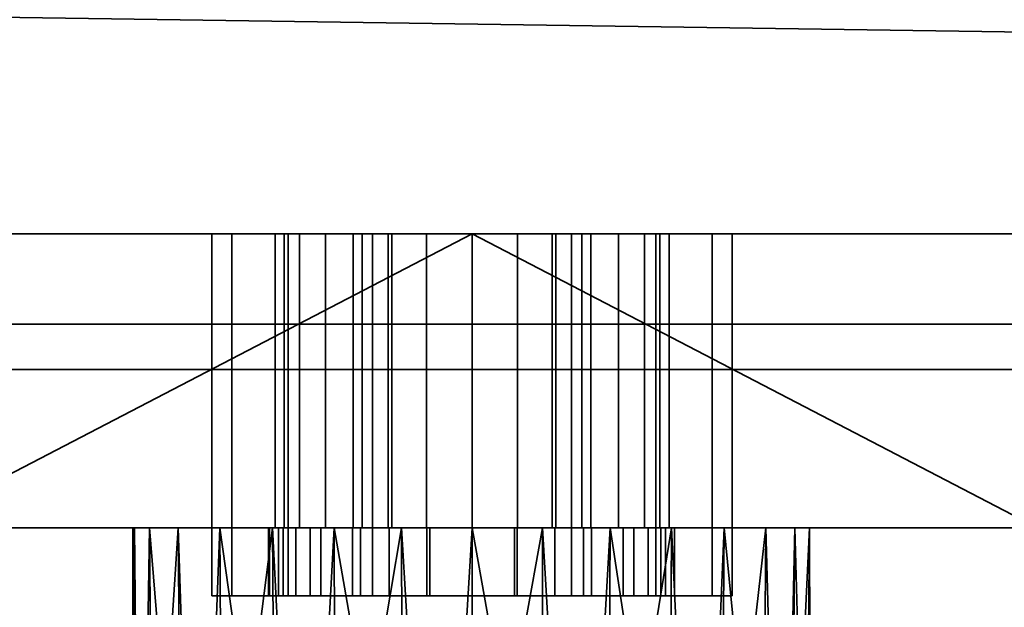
# Model space of a CAD drawing. Header units: millimetres. Extents: x -603 to 3703, y -115 to 193.
# Tile 441 of 656: x 1059 to 1103, y -61 to -35. Entities that reach past the tile are written whole.
import ezdxf

# ---------------------------------------------------------------- set-up
doc = ezdxf.new("R2010")
doc.units = ezdxf.units.MM
doc.layers.add('152', color=7, linetype='Continuous', true_color=0xffffff)

# ---------------------------------------------------------------- blocks, each defined once
blk = doc.blocks.new('UG_SURFACE_199')
at = {"layer": '152', "color": 35, "linetype": 'Continuous', "lineweight": 35}
for points in [[(1984, -48), (1016, -48), (1016, -34), (1029, -34)], [(1984, -50, 2032), (1984, -34, 2032), (1016, -34, 2032), (1016, -50, 2032)], [(1984, -48), (1029, -34), (1971, -34)], [(1016, -50, 2), (1016, -48), (1984, -48), (1984, -50, 2)], [(1984, -50, 2032), (1016, -50, 2032), (1497.297, -50, 1379.716), (1502.703, -50, 1379.716)], [(1016, -50, 2032), (1488.742, -50, 1373.5), (1492.359, -50, 1377.517)], [(1492.359, -50, 1377.517), (1497.297, -50, 1379.716), (1016, -50, 2032)], [(1016, -50, 2032), (1487.071, -50, 1368.359), (1488.742, -50, 1373.5)], [(1016, -50, 2), (1494.712, -50, 1355.124), (1490.339, -50, 1358.301)], [(1490.339, -50, 1358.301), (1487.636, -50, 1362.983), (1016, -50, 2)], [(1487.636, -50, 1362.983), (1487.071, -50, 1368.359), (1016, -50, 2032), (1016, -50, 2)], [(1016, -50, 2), (1984, -50, 2), (1500, -50, 1354), (1494.712, -50, 1355.124)]]:
    blk.add_3dface(points, dxfattribs=at)
blk = doc.blocks.new('UG_SURFACE_200')
at = {"layer": '152', "color": 252, "linetype": 'Continuous', "lineweight": 35}
for points in [[(1070.654, -57, 1556.609), (1070.654, -60, 1556.609), (1071.85, -60, 1559.597), (1071.85, -57, 1559.597)], [(1070.654, -57, 1553.391), (1070.654, -60, 1553.391), (1070.654, -60, 1556.609), (1070.654, -57, 1556.609)], [(1071.85, -57, 1550.403), (1071.85, -60, 1550.403), (1070.654, -60, 1553.391), (1070.654, -57, 1553.391)], [(1077, -57, 1563.261), (1070.654, -57, 1553.391), (1070.654, -57, 1556.609)], [(1071.85, -57, 1550.403), (1070.654, -57, 1553.391), (1077, -57, 1563.261)], [(1070.654, -57, 1556.609), (1071.85, -57, 1559.597), (1074.072, -57, 1561.926), (1077, -57, 1563.261)], [(1071.85, -57, 1559.597), (1071.85, -60, 1559.597), (1074.072, -60, 1561.926), (1074.072, -57, 1561.926)], [(1074.072, -57, 1548.074), (1074.072, -60, 1548.074), (1071.85, -60, 1550.403), (1071.85, -57, 1550.403)], [(1077, -57, 1563.261), (1077, -57, 1546.739), (1074.072, -57, 1548.074), (1071.85, -57, 1550.403)], [(1074.072, -57, 1561.926), (1074.072, -60, 1561.926), (1077, -60, 1563.261), (1077, -57, 1563.261)], [(1077, -57, 1546.739), (1077, -60, 1546.739), (1074.072, -60, 1548.074), (1074.072, -57, 1548.074)], [(1077, -57, 1563.261), (1077, -60, 1563.261), (1077, -60, 1546.739), (1077, -57, 1546.739)], [(1077, -60, 1546.739), (1070.654, -60, 1556.609), (1070.654, -60, 1553.391)], [(1071.85, -60, 1559.597), (1070.654, -60, 1556.609), (1077, -60, 1546.739)], [(1070.654, -60, 1553.391), (1071.85, -60, 1550.403), (1074.072, -60, 1548.074), (1077, -60, 1546.739)], [(1077, -60, 1546.739), (1077, -60, 1563.261), (1074.072, -60, 1561.926), (1071.85, -60, 1559.597)]]:
    blk.add_3dface(points, dxfattribs=at)
blk = doc.blocks.new('UG_SURFACE_202')
at = {"layer": '152', "color": 252, "linetype": 'Continuous', "lineweight": 35}
for points in [[(1067.5, -57, 1557.5), (1070.049, -57, 1555.941), (1070, -57, 1555)], [(1067.5, -57, 1557.5), (1068.375, -57, 1561.901), (1071.206, -57, 1559.5), (1070.049, -57, 1555.941)], [(1068.375, -57, 1532.099), (1067.5, -57, 1536.5), (1072.312, -57, 1548.978), (1075.339, -57, 1546.778)], [(1070, -57, 1555), (1070.441, -57, 1552.219), (1067.5, -57, 1536.5), (1067.5, -57, 1557.5)], [(1070.441, -57, 1552.219), (1072.312, -57, 1548.978), (1067.5, -57, 1536.5)], [(1068.375, -57, 1532.099), (1068.375, -60, 1532.099), (1067.5, -60, 1536.5), (1067.5, -57, 1536.5)], [(1067.5, -57, 1536.5), (1067.5, -60, 1536.5), (1067.5, -60, 1557.5), (1067.5, -57, 1557.5)], [(1067.5, -57, 1557.5), (1067.5, -60, 1557.5), (1068.375, -60, 1561.901), (1068.375, -57, 1561.901)], [(1070.868, -57, 1528.368), (1068.375, -57, 1532.099), (1075.339, -57, 1546.778), (1079, -57, 1546)], [(1073.71, -57, 1562.281), (1071.206, -57, 1559.5), (1068.375, -57, 1561.901), (1070.868, -57, 1565.632)], [(1070.868, -57, 1528.368), (1070.868, -60, 1528.368), (1068.375, -60, 1532.099), (1068.375, -57, 1532.099)], [(1068.375, -57, 1561.901), (1068.375, -60, 1561.901), (1070.868, -60, 1565.632), (1070.868, -57, 1565.632)], [(1070, -57, 1555), (1070.049, -57, 1555.941), (1070.049, -60, 1555.941), (1070, -60, 1555)], [(1070, -60, 1555), (1070.441, -60, 1552.219), (1070.441, -57, 1552.219), (1070, -57, 1555)], [(1071.206, -57, 1559.5), (1071.206, -60, 1559.5), (1070.049, -60, 1555.941), (1070.049, -57, 1555.941)], [(1070.441, -57, 1552.219), (1070.441, -60, 1552.219), (1072.312, -60, 1548.978), (1072.312, -57, 1548.978)], [(1079, -57, 1546), (1074.599, -57, 1525.875), (1070.868, -57, 1528.368)], [(1077.129, -57, 1563.803), (1073.71, -57, 1562.281), (1070.868, -57, 1565.632), (1074.599, -57, 1568.125)], [(1074.599, -57, 1525.875), (1074.599, -60, 1525.875), (1070.868, -60, 1528.368), (1070.868, -57, 1528.368)], [(1070.868, -57, 1565.632), (1070.868, -60, 1565.632), (1074.599, -60, 1568.125), (1074.599, -57, 1568.125)], [(1073.71, -57, 1562.281), (1073.71, -60, 1562.281), (1071.206, -60, 1559.5), (1071.206, -57, 1559.5)], [(1072.312, -57, 1548.978), (1072.312, -60, 1548.978), (1075.339, -60, 1546.778), (1075.339, -57, 1546.778)], [(1077.129, -57, 1563.803), (1077.129, -60, 1563.803), (1073.71, -60, 1562.281), (1073.71, -57, 1562.281)], [(1079, -57, 1546), (1079, -57, 1525), (1074.599, -57, 1525.875)], [(1080.871, -57, 1563.803), (1077.129, -57, 1563.803), (1074.599, -57, 1568.125), (1079, -57, 1569)], [(1079, -57, 1525), (1079, -60, 1525), (1074.599, -60, 1525.875), (1074.599, -57, 1525.875)], [(1074.599, -57, 1568.125), (1074.599, -60, 1568.125), (1079, -60, 1569), (1079, -57, 1569)], [(1075.339, -57, 1546.778), (1075.339, -60, 1546.778), (1079, -60, 1546), (1079, -57, 1546)], [(1080.871, -57, 1563.803), (1080.871, -60, 1563.803), (1077.129, -60, 1563.803), (1077.129, -57, 1563.803)], [(1079, -57, 1546), (1079, -60, 1546), (1082.661, -60, 1546.778), (1082.661, -57, 1546.778)], [(1079, -57, 1546), (1082.661, -57, 1546.778), (1089.625, -57, 1532.099), (1087.132, -57, 1528.368)], [(1087.132, -57, 1528.368), (1083.401, -57, 1525.875), (1079, -57, 1546)], [(1079, -57, 1569), (1083.401, -57, 1568.125), (1080.871, -57, 1563.803)], [(1083.401, -57, 1525.875), (1079, -57, 1525), (1079, -57, 1546)], [(1083.401, -57, 1525.875), (1083.401, -60, 1525.875), (1079, -60, 1525), (1079, -57, 1525)], [(1079, -57, 1569), (1079, -60, 1569), (1083.401, -60, 1568.125), (1083.401, -57, 1568.125)], [(1084.29, -57, 1562.281), (1084.29, -60, 1562.281), (1080.871, -60, 1563.803), (1080.871, -57, 1563.803)], [(1084.29, -57, 1562.281), (1080.871, -57, 1563.803), (1083.401, -57, 1568.125), (1087.132, -57, 1565.632)], [(1082.661, -57, 1546.778), (1082.661, -60, 1546.778), (1085.688, -60, 1548.978), (1085.688, -57, 1548.978)], [(1090.5, -57, 1536.5), (1089.625, -57, 1532.099), (1082.661, -57, 1546.778), (1085.688, -57, 1548.978)], [(1087.132, -57, 1528.368), (1087.132, -60, 1528.368), (1083.401, -60, 1525.875), (1083.401, -57, 1525.875)], [(1083.401, -57, 1568.125), (1083.401, -60, 1568.125), (1087.132, -60, 1565.632), (1087.132, -57, 1565.632)], [(1086.794, -57, 1559.5), (1086.794, -60, 1559.5), (1084.29, -60, 1562.281), (1084.29, -57, 1562.281)], [(1087.132, -57, 1565.632), (1089.625, -57, 1561.901), (1086.794, -57, 1559.5), (1084.29, -57, 1562.281)], [(1085.688, -57, 1548.978), (1085.688, -60, 1548.978), (1087.559, -60, 1552.219), (1087.559, -57, 1552.219)], [(1090.5, -57, 1536.5), (1085.688, -57, 1548.978), (1087.559, -57, 1552.219)], [(1087.951, -57, 1555.941), (1087.951, -60, 1555.941), (1086.794, -60, 1559.5), (1086.794, -57, 1559.5)], [(1087.951, -57, 1555.941), (1086.794, -57, 1559.5), (1089.625, -57, 1561.901), (1090.5, -57, 1557.5)], [(1089.625, -57, 1532.099), (1089.625, -60, 1532.099), (1087.132, -60, 1528.368), (1087.132, -57, 1528.368)], [(1087.132, -57, 1565.632), (1087.132, -60, 1565.632), (1089.625, -60, 1561.901), (1089.625, -57, 1561.901)], [(1087.559, -57, 1552.219), (1087.559, -60, 1552.219), (1087.951, -60, 1555.941), (1087.951, -57, 1555.941)], [(1087.559, -57, 1552.219), (1087.951, -57, 1555.941), (1090.5, -57, 1557.5), (1090.5, -57, 1536.5)], [(1090.5, -57, 1536.5), (1090.5, -60, 1536.5), (1089.625, -60, 1532.099), (1089.625, -57, 1532.099)], [(1089.625, -57, 1561.901), (1089.625, -60, 1561.901), (1090.5, -60, 1557.5), (1090.5, -57, 1557.5)], [(1090.5, -57, 1557.5), (1090.5, -60, 1557.5), (1090.5, -60, 1536.5), (1090.5, -57, 1536.5)], [(1067.5, -60, 1557.5), (1067.5, -60, 1536.5), (1070.441, -60, 1552.219), (1070, -60, 1555)], [(1070, -60, 1555), (1070.049, -60, 1555.941), (1067.5, -60, 1557.5)], [(1067.5, -60, 1536.5), (1072.312, -60, 1548.978), (1070.441, -60, 1552.219)], [(1070.049, -60, 1555.941), (1071.206, -60, 1559.5), (1068.375, -60, 1561.901), (1067.5, -60, 1557.5)], [(1075.339, -60, 1546.778), (1072.312, -60, 1548.978), (1067.5, -60, 1536.5), (1068.375, -60, 1532.099)], [(1070.868, -60, 1565.632), (1068.375, -60, 1561.901), (1071.206, -60, 1559.5), (1073.71, -60, 1562.281)], [(1079, -60, 1546), (1075.339, -60, 1546.778), (1068.375, -60, 1532.099), (1070.868, -60, 1528.368)], [(1074.599, -60, 1568.125), (1070.868, -60, 1565.632), (1073.71, -60, 1562.281), (1077.129, -60, 1563.803)], [(1070.868, -60, 1528.368), (1074.599, -60, 1525.875), (1079, -60, 1546)], [(1079, -60, 1569), (1074.599, -60, 1568.125), (1077.129, -60, 1563.803), (1080.871, -60, 1563.803)], [(1074.599, -60, 1525.875), (1079, -60, 1525), (1079, -60, 1546)], [(1080.871, -60, 1563.803), (1083.401, -60, 1568.125), (1079, -60, 1569)], [(1079, -60, 1546), (1083.401, -60, 1525.875), (1087.132, -60, 1528.368)], [(1079, -60, 1546), (1079, -60, 1525), (1083.401, -60, 1525.875)], [(1087.132, -60, 1528.368), (1089.625, -60, 1532.099), (1082.661, -60, 1546.778), (1079, -60, 1546)], [(1080.871, -60, 1563.803), (1084.29, -60, 1562.281), (1087.132, -60, 1565.632), (1083.401, -60, 1568.125)], [(1085.688, -60, 1548.978), (1082.661, -60, 1546.778), (1089.625, -60, 1532.099), (1090.5, -60, 1536.5)], [(1084.29, -60, 1562.281), (1086.794, -60, 1559.5), (1089.625, -60, 1561.901), (1087.132, -60, 1565.632)], [(1087.559, -60, 1552.219), (1085.688, -60, 1548.978), (1090.5, -60, 1536.5)], [(1090.5, -60, 1557.5), (1089.625, -60, 1561.901), (1086.794, -60, 1559.5), (1087.951, -60, 1555.941)], [(1090.5, -60, 1536.5), (1090.5, -60, 1557.5), (1087.951, -60, 1555.941), (1087.559, -60, 1552.219)]]:
    blk.add_3dface(points, dxfattribs=at)
blk = doc.blocks.new('UG_SURFACE_203')
at = {"layer": '152', "color": 254, "linetype": 'Continuous', "lineweight": 35}
for points in [[(1053, -44, 1637.5), (1068.375, -44, 1561.901), (1067.5, -44, 1557.5)], [(1067.5, -44, 1557.5), (1067.5, -44, 1536.5), (1053, -44, 1499.5), (1053, -44, 1637.5)], [(1067.5, -44, 1536.5), (1068.375, -44, 1532.099), (1053, -44, 1499.5)], [(1053, -44, 1499.5), (1070.868, -44, 1528.368), (1074.599, -44, 1525.875)], [(1053, -44, 1637.5), (1070.868, -44, 1565.632), (1068.375, -44, 1561.901)], [(1068.375, -44, 1532.099), (1070.868, -44, 1528.368), (1053, -44, 1499.5)], [(1074.599, -44, 1525.875), (1079, -44, 1525), (1079, -44, 1496), (1053, -44, 1499.5)], [(1053, -44, 1637.5), (1079, -44, 1641), (1079, -44, 1569), (1074.599, -44, 1568.125)], [(1074.599, -44, 1568.125), (1070.868, -44, 1565.632), (1053, -44, 1637.5)], [(1079, -44, 1641), (1053, -44, 1637.5), (1054, -57, 1636.734)], [(1054, -57, 1500.266), (1053, -44, 1499.5), (1079, -44, 1496)], [(1054, -57, 1636.734), (1079, -57, 1640), (1079, -44, 1641)], [(1079, -44, 1496), (1079, -57, 1497), (1054, -57, 1500.266)], [(1067.5, -44, 1557.5), (1067.5, -57, 1557.5), (1067.5, -57, 1536.5), (1067.5, -44, 1536.5)], [(1067.5, -44, 1536.5), (1067.5, -57, 1536.5), (1068.375, -57, 1532.099), (1068.375, -44, 1532.099)], [(1068.375, -44, 1561.901), (1068.375, -57, 1561.901), (1067.5, -57, 1557.5), (1067.5, -44, 1557.5)], [(1068.375, -44, 1532.099), (1068.375, -57, 1532.099), (1070.868, -57, 1528.368), (1070.868, -44, 1528.368)], [(1070.868, -44, 1565.632), (1070.868, -57, 1565.632), (1068.375, -57, 1561.901), (1068.375, -44, 1561.901)], [(1070.868, -44, 1528.368), (1070.868, -57, 1528.368), (1074.599, -57, 1525.875), (1074.599, -44, 1525.875)], [(1074.599, -44, 1568.125), (1074.599, -57, 1568.125), (1070.868, -57, 1565.632), (1070.868, -44, 1565.632)], [(1074.599, -44, 1525.875), (1074.599, -57, 1525.875), (1079, -57, 1525), (1079, -44, 1525)], [(1079, -44, 1569), (1079, -57, 1569), (1074.599, -57, 1568.125), (1074.599, -44, 1568.125)], [(1079, -44, 1525), (1079, -57, 1525), (1083.401, -57, 1525.875), (1083.401, -44, 1525.875)], [(1083.401, -44, 1568.125), (1083.401, -57, 1568.125), (1079, -57, 1569), (1079, -44, 1569)], [(1105, -44, 1499.5), (1079, -44, 1496), (1079, -44, 1525), (1083.401, -44, 1525.875)], [(1083.401, -44, 1568.125), (1079, -44, 1569), (1079, -44, 1641), (1105, -44, 1637.5)], [(1079, -44, 1641), (1079, -57, 1640), (1104, -57, 1636.734)], [(1104, -57, 1636.734), (1105, -44, 1637.5), (1079, -44, 1641)], [(1079, -44, 1496), (1105, -44, 1499.5), (1104, -57, 1500.266)], [(1104, -57, 1500.266), (1079, -57, 1497), (1079, -44, 1496)], [(1083.401, -44, 1525.875), (1083.401, -57, 1525.875), (1087.132, -57, 1528.368), (1087.132, -44, 1528.368)], [(1087.132, -44, 1565.632), (1087.132, -57, 1565.632), (1083.401, -57, 1568.125), (1083.401, -44, 1568.125)], [(1083.401, -44, 1525.875), (1087.132, -44, 1528.368), (1105, -44, 1499.5)], [(1105, -44, 1637.5), (1087.132, -44, 1565.632), (1083.401, -44, 1568.125)], [(1087.132, -44, 1528.368), (1087.132, -57, 1528.368), (1089.625, -57, 1532.099), (1089.625, -44, 1532.099)], [(1089.625, -44, 1561.901), (1089.625, -57, 1561.901), (1087.132, -57, 1565.632), (1087.132, -44, 1565.632)], [(1105, -44, 1499.5), (1087.132, -44, 1528.368), (1089.625, -44, 1532.099)], [(1089.625, -44, 1561.901), (1087.132, -44, 1565.632), (1105, -44, 1637.5)], [(1089.625, -44, 1532.099), (1089.625, -57, 1532.099), (1090.5, -57, 1536.5), (1090.5, -44, 1536.5)], [(1090.5, -44, 1557.5), (1090.5, -57, 1557.5), (1089.625, -57, 1561.901), (1089.625, -44, 1561.901)], [(1105, -44, 1499.5), (1089.625, -44, 1532.099), (1090.5, -44, 1536.5)], [(1090.5, -44, 1557.5), (1089.625, -44, 1561.901), (1105, -44, 1637.5)], [(1090.5, -44, 1536.5), (1090.5, -57, 1536.5), (1090.5, -57, 1557.5), (1090.5, -44, 1557.5)], [(1105, -44, 1637.5), (1105, -44, 1499.5), (1090.5, -44, 1536.5), (1090.5, -44, 1557.5)], [(1054, -57, 1636.734), (1054, -57, 1500.266), (1067.5, -57, 1536.5), (1067.5, -57, 1557.5)], [(1079, -57, 1640), (1054, -57, 1636.734), (1074.599, -57, 1568.125), (1079, -57, 1569)], [(1054, -57, 1500.266), (1068.375, -57, 1532.099), (1067.5, -57, 1536.5)], [(1054, -57, 1500.266), (1070.868, -57, 1528.368), (1068.375, -57, 1532.099)], [(1054, -57, 1636.734), (1070.868, -57, 1565.632), (1074.599, -57, 1568.125)], [(1067.5, -57, 1557.5), (1068.375, -57, 1561.901), (1054, -57, 1636.734)], [(1054, -57, 1500.266), (1079, -57, 1497), (1079, -57, 1525), (1074.599, -57, 1525.875)], [(1074.599, -57, 1525.875), (1070.868, -57, 1528.368), (1054, -57, 1500.266)], [(1068.375, -57, 1561.901), (1070.868, -57, 1565.632), (1054, -57, 1636.734)], [(1079, -57, 1569), (1083.401, -57, 1568.125), (1104, -57, 1636.734), (1079, -57, 1640)], [(1083.401, -57, 1525.875), (1079, -57, 1525), (1079, -57, 1497), (1104, -57, 1500.266)], [(1104, -57, 1500.266), (1087.132, -57, 1528.368), (1083.401, -57, 1525.875)], [(1083.401, -57, 1568.125), (1087.132, -57, 1565.632), (1104, -57, 1636.734)], [(1089.625, -57, 1532.099), (1087.132, -57, 1528.368), (1104, -57, 1500.266)], [(1104, -57, 1636.734), (1087.132, -57, 1565.632), (1089.625, -57, 1561.901)], [(1104, -57, 1636.734), (1089.625, -57, 1561.901), (1090.5, -57, 1557.5)], [(1090.5, -57, 1536.5), (1089.625, -57, 1532.099), (1104, -57, 1500.266)], [(1090.5, -57, 1557.5), (1090.5, -57, 1536.5), (1104, -57, 1500.266), (1104, -57, 1636.734)]]:
    blk.add_3dface(points, dxfattribs=at)
blk = doc.blocks.new('UG_SURFACE_206')
at = {"layer": '152', "color": 252, "linetype": 'Continuous', "lineweight": 35}
for points in [[(1081, -57, 1546.739), (1081, -60, 1546.739), (1081, -60, 1563.261), (1081, -57, 1563.261)], [(1083.928, -57, 1548.074), (1083.928, -60, 1548.074), (1081, -60, 1546.739), (1081, -57, 1546.739)], [(1081, -57, 1563.261), (1081, -60, 1563.261), (1083.928, -60, 1561.926), (1083.928, -57, 1561.926)], [(1081, -57, 1546.739), (1081, -57, 1563.261), (1083.928, -57, 1561.926)], [(1083.928, -57, 1548.074), (1081, -57, 1546.739), (1083.928, -57, 1561.926)], [(1086.15, -57, 1550.403), (1086.15, -60, 1550.403), (1083.928, -60, 1548.074), (1083.928, -57, 1548.074)], [(1083.928, -57, 1561.926), (1083.928, -60, 1561.926), (1086.15, -60, 1559.597), (1086.15, -57, 1559.597)], [(1083.928, -57, 1548.074), (1083.928, -57, 1561.926), (1086.15, -57, 1559.597), (1087.346, -57, 1556.609)], [(1087.346, -57, 1556.609), (1087.346, -57, 1553.391), (1086.15, -57, 1550.403), (1083.928, -57, 1548.074)], [(1087.346, -57, 1553.391), (1087.346, -60, 1553.391), (1086.15, -60, 1550.403), (1086.15, -57, 1550.403)], [(1086.15, -57, 1559.597), (1086.15, -60, 1559.597), (1087.346, -60, 1556.609), (1087.346, -57, 1556.609)], [(1087.346, -57, 1556.609), (1087.346, -60, 1556.609), (1087.346, -60, 1553.391), (1087.346, -57, 1553.391)], [(1081, -60, 1563.261), (1081, -60, 1546.739), (1083.928, -60, 1548.074)], [(1083.928, -60, 1561.926), (1081, -60, 1563.261), (1083.928, -60, 1548.074)], [(1083.928, -60, 1561.926), (1083.928, -60, 1548.074), (1086.15, -60, 1550.403), (1087.346, -60, 1553.391)], [(1087.346, -60, 1553.391), (1087.346, -60, 1556.609), (1086.15, -60, 1559.597), (1083.928, -60, 1561.926)]]:
    blk.add_3dface(points, dxfattribs=at)
blk = doc.blocks.new('UG_SURFACE_208')
at = {"layer": '152', "color": 252, "linetype": 'Continuous', "lineweight": 35}
for points in [[(1070.654, -57, 1015.609), (1070.654, -60, 1015.609), (1071.85, -60, 1018.597), (1071.85, -57, 1018.597)], [(1070.654, -57, 1012.391), (1070.654, -60, 1012.391), (1070.654, -60, 1015.609), (1070.654, -57, 1015.609)], [(1071.85, -57, 1009.403), (1071.85, -60, 1009.403), (1070.654, -60, 1012.391), (1070.654, -57, 1012.391)], [(1077, -57, 1005.739), (1070.654, -57, 1012.391), (1070.654, -57, 1015.609)], [(1077, -57, 1005.739), (1074.072, -57, 1007.074), (1071.85, -57, 1009.403), (1070.654, -57, 1012.391)], [(1070.654, -57, 1015.609), (1071.85, -57, 1018.597), (1074.072, -57, 1020.926), (1077, -57, 1005.739)], [(1071.85, -57, 1018.597), (1071.85, -60, 1018.597), (1074.072, -60, 1020.926), (1074.072, -57, 1020.926)], [(1074.072, -57, 1007.074), (1074.072, -60, 1007.074), (1071.85, -60, 1009.403), (1071.85, -57, 1009.403)], [(1074.072, -57, 1020.926), (1074.072, -60, 1020.926), (1077, -60, 1022.261), (1077, -57, 1022.261)], [(1077, -57, 1005.739), (1077, -60, 1005.739), (1074.072, -60, 1007.074), (1074.072, -57, 1007.074)], [(1074.072, -57, 1020.926), (1077, -57, 1022.261), (1077, -57, 1005.739)], [(1077, -57, 1022.261), (1077, -60, 1022.261), (1077, -60, 1005.739), (1077, -57, 1005.739)], [(1077, -60, 1005.739), (1070.654, -60, 1015.609), (1070.654, -60, 1012.391)], [(1077, -60, 1005.739), (1074.072, -60, 1020.926), (1071.85, -60, 1018.597), (1070.654, -60, 1015.609)], [(1070.654, -60, 1012.391), (1071.85, -60, 1009.403), (1074.072, -60, 1007.074), (1077, -60, 1005.739)], [(1077, -60, 1005.739), (1077, -60, 1022.261), (1074.072, -60, 1020.926)]]:
    blk.add_3dface(points, dxfattribs=at)
blk = doc.blocks.new('UG_SURFACE_210')
at = {"layer": '152', "color": 252, "linetype": 'Continuous', "lineweight": 35}
for points in [[(1067.5, -57, 1016.5), (1070.049, -57, 1014.941), (1070, -57, 1014)], [(1067.5, -57, 1016.5), (1068.375, -57, 1020.901), (1071.206, -57, 1018.5), (1070.049, -57, 1014.941)], [(1068.375, -57, 991.099), (1067.5, -57, 995.5), (1072.312, -57, 1007.978), (1075.339, -57, 1005.778)], [(1070, -57, 1014), (1070.441, -57, 1011.219), (1067.5, -57, 995.5), (1067.5, -57, 1016.5)], [(1070.441, -57, 1011.219), (1072.312, -57, 1007.978), (1067.5, -57, 995.5)], [(1068.375, -57, 991.099), (1068.375, -60, 991.099), (1067.5, -60, 995.5), (1067.5, -57, 995.5)], [(1067.5, -57, 995.5), (1067.5, -60, 995.5), (1067.5, -60, 1016.5), (1067.5, -57, 1016.5)], [(1067.5, -57, 1016.5), (1067.5, -60, 1016.5), (1068.375, -60, 1020.901), (1068.375, -57, 1020.901)], [(1070.868, -57, 987.368), (1068.375, -57, 991.099), (1075.339, -57, 1005.778), (1079, -57, 1005)], [(1073.71, -57, 1021.281), (1071.206, -57, 1018.5), (1068.375, -57, 1020.901), (1070.868, -57, 1024.632)], [(1070.868, -57, 987.368), (1070.868, -60, 987.368), (1068.375, -60, 991.099), (1068.375, -57, 991.099)], [(1068.375, -57, 1020.901), (1068.375, -60, 1020.901), (1070.868, -60, 1024.632), (1070.868, -57, 1024.632)], [(1070, -57, 1014), (1070.049, -57, 1014.941), (1070.049, -60, 1014.941), (1070, -60, 1014)], [(1070, -60, 1014), (1070.441, -60, 1011.219), (1070.441, -57, 1011.219), (1070, -57, 1014)], [(1071.206, -57, 1018.5), (1071.206, -60, 1018.5), (1070.049, -60, 1014.941), (1070.049, -57, 1014.941)], [(1070.441, -57, 1011.219), (1070.441, -60, 1011.219), (1072.312, -60, 1007.978), (1072.312, -57, 1007.978)], [(1079, -57, 1005), (1079, -57, 984), (1074.599, -57, 984.875), (1070.868, -57, 987.368)], [(1077.129, -57, 1022.803), (1073.71, -57, 1021.281), (1070.868, -57, 1024.632), (1074.599, -57, 1027.125)], [(1074.599, -57, 984.875), (1074.599, -60, 984.875), (1070.868, -60, 987.368), (1070.868, -57, 987.368)], [(1070.868, -57, 1024.632), (1070.868, -60, 1024.632), (1074.599, -60, 1027.125), (1074.599, -57, 1027.125)], [(1073.71, -57, 1021.281), (1073.71, -60, 1021.281), (1071.206, -60, 1018.5), (1071.206, -57, 1018.5)], [(1072.312, -57, 1007.978), (1072.312, -60, 1007.978), (1075.339, -60, 1005.778), (1075.339, -57, 1005.778)], [(1077.129, -57, 1022.803), (1077.129, -60, 1022.803), (1073.71, -60, 1021.281), (1073.71, -57, 1021.281)], [(1080.871, -57, 1022.803), (1077.129, -57, 1022.803), (1074.599, -57, 1027.125), (1079, -57, 1028)], [(1079, -57, 984), (1079, -60, 984), (1074.599, -60, 984.875), (1074.599, -57, 984.875)], [(1074.599, -57, 1027.125), (1074.599, -60, 1027.125), (1079, -60, 1028), (1079, -57, 1028)], [(1075.339, -57, 1005.778), (1075.339, -60, 1005.778), (1079, -60, 1005), (1079, -57, 1005)], [(1080.871, -57, 1022.803), (1080.871, -60, 1022.803), (1077.129, -60, 1022.803), (1077.129, -57, 1022.803)], [(1079, -57, 1005), (1079, -60, 1005), (1082.661, -60, 1005.778), (1082.661, -57, 1005.778)], [(1079, -57, 1005), (1082.661, -57, 1005.778), (1089.625, -57, 991.099), (1087.132, -57, 987.368)], [(1087.132, -57, 987.368), (1083.401, -57, 984.875), (1079, -57, 1005)], [(1079, -57, 1028), (1083.401, -57, 1027.125), (1080.871, -57, 1022.803)], [(1083.401, -57, 984.875), (1079, -57, 984), (1079, -57, 1005)], [(1083.401, -57, 984.875), (1083.401, -60, 984.875), (1079, -60, 984), (1079, -57, 984)], [(1079, -57, 1028), (1079, -60, 1028), (1083.401, -60, 1027.125), (1083.401, -57, 1027.125)], [(1084.29, -57, 1021.281), (1084.29, -60, 1021.281), (1080.871, -60, 1022.803), (1080.871, -57, 1022.803)], [(1084.29, -57, 1021.281), (1080.871, -57, 1022.803), (1083.401, -57, 1027.125), (1087.132, -57, 1024.632)], [(1082.661, -57, 1005.778), (1082.661, -60, 1005.778), (1085.688, -60, 1007.978), (1085.688, -57, 1007.978)], [(1090.5, -57, 995.5), (1089.625, -57, 991.099), (1082.661, -57, 1005.778), (1085.688, -57, 1007.978)], [(1087.132, -57, 987.368), (1087.132, -60, 987.368), (1083.401, -60, 984.875), (1083.401, -57, 984.875)], [(1083.401, -57, 1027.125), (1083.401, -60, 1027.125), (1087.132, -60, 1024.632), (1087.132, -57, 1024.632)], [(1086.794, -57, 1018.5), (1086.794, -60, 1018.5), (1084.29, -60, 1021.281), (1084.29, -57, 1021.281)], [(1087.132, -57, 1024.632), (1089.625, -57, 1020.901), (1086.794, -57, 1018.5), (1084.29, -57, 1021.281)], [(1085.688, -57, 1007.978), (1085.688, -60, 1007.978), (1087.559, -60, 1011.219), (1087.559, -57, 1011.219)], [(1090.5, -57, 995.5), (1085.688, -57, 1007.978), (1087.559, -57, 1011.219)], [(1087.951, -57, 1014.941), (1087.951, -60, 1014.941), (1086.794, -60, 1018.5), (1086.794, -57, 1018.5)], [(1087.951, -57, 1014.941), (1086.794, -57, 1018.5), (1089.625, -57, 1020.901), (1090.5, -57, 1016.5)], [(1089.625, -57, 991.099), (1089.625, -60, 991.099), (1087.132, -60, 987.368), (1087.132, -57, 987.368)], [(1087.132, -57, 1024.632), (1087.132, -60, 1024.632), (1089.625, -60, 1020.901), (1089.625, -57, 1020.901)], [(1087.559, -57, 1011.219), (1087.559, -60, 1011.219), (1087.951, -60, 1014.941), (1087.951, -57, 1014.941)], [(1087.559, -57, 1011.219), (1087.951, -57, 1014.941), (1090.5, -57, 1016.5), (1090.5, -57, 995.5)], [(1090.5, -57, 995.5), (1090.5, -60, 995.5), (1089.625, -60, 991.099), (1089.625, -57, 991.099)], [(1089.625, -57, 1020.901), (1089.625, -60, 1020.901), (1090.5, -60, 1016.5), (1090.5, -57, 1016.5)], [(1090.5, -57, 1016.5), (1090.5, -60, 1016.5), (1090.5, -60, 995.5), (1090.5, -57, 995.5)], [(1067.5, -60, 1016.5), (1067.5, -60, 995.5), (1070.441, -60, 1011.219), (1070, -60, 1014)], [(1070, -60, 1014), (1070.049, -60, 1014.941), (1067.5, -60, 1016.5)], [(1067.5, -60, 995.5), (1072.312, -60, 1007.978), (1070.441, -60, 1011.219)], [(1070.049, -60, 1014.941), (1071.206, -60, 1018.5), (1068.375, -60, 1020.901), (1067.5, -60, 1016.5)], [(1075.339, -60, 1005.778), (1072.312, -60, 1007.978), (1067.5, -60, 995.5), (1068.375, -60, 991.099)], [(1070.868, -60, 1024.632), (1068.375, -60, 1020.901), (1071.206, -60, 1018.5), (1073.71, -60, 1021.281)], [(1079, -60, 1005), (1075.339, -60, 1005.778), (1068.375, -60, 991.099), (1070.868, -60, 987.368)], [(1074.599, -60, 1027.125), (1070.868, -60, 1024.632), (1073.71, -60, 1021.281), (1077.129, -60, 1022.803)], [(1070.868, -60, 987.368), (1074.599, -60, 984.875), (1079, -60, 984), (1079, -60, 1005)], [(1079, -60, 1028), (1074.599, -60, 1027.125), (1077.129, -60, 1022.803)], [(1077.129, -60, 1022.803), (1080.871, -60, 1022.803), (1083.401, -60, 1027.125), (1079, -60, 1028)], [(1079, -60, 1005), (1083.401, -60, 984.875), (1087.132, -60, 987.368)], [(1079, -60, 1005), (1079, -60, 984), (1083.401, -60, 984.875)], [(1087.132, -60, 987.368), (1089.625, -60, 991.099), (1082.661, -60, 1005.778), (1079, -60, 1005)], [(1080.871, -60, 1022.803), (1084.29, -60, 1021.281), (1087.132, -60, 1024.632), (1083.401, -60, 1027.125)], [(1085.688, -60, 1007.978), (1082.661, -60, 1005.778), (1089.625, -60, 991.099), (1090.5, -60, 995.5)], [(1084.29, -60, 1021.281), (1086.794, -60, 1018.5), (1089.625, -60, 1020.901), (1087.132, -60, 1024.632)], [(1087.559, -60, 1011.219), (1085.688, -60, 1007.978), (1090.5, -60, 995.5)], [(1090.5, -60, 1016.5), (1089.625, -60, 1020.901), (1086.794, -60, 1018.5), (1087.951, -60, 1014.941)], [(1090.5, -60, 995.5), (1090.5, -60, 1016.5), (1087.951, -60, 1014.941), (1087.559, -60, 1011.219)]]:
    blk.add_3dface(points, dxfattribs=at)
blk = doc.blocks.new('UG_SURFACE_212')
at = {"layer": '152', "color": 252, "linetype": 'Continuous', "lineweight": 35}
for points in [[(1081, -57, 1005.739), (1081, -60, 1005.739), (1081, -60, 1022.261), (1081, -57, 1022.261)], [(1083.928, -57, 1007.074), (1083.928, -60, 1007.074), (1081, -60, 1005.739), (1081, -57, 1005.739)], [(1081, -57, 1022.261), (1081, -60, 1022.261), (1083.928, -60, 1020.926), (1083.928, -57, 1020.926)], [(1081, -57, 1005.739), (1081, -57, 1022.261), (1083.928, -57, 1020.926)], [(1083.928, -57, 1007.074), (1081, -57, 1005.739), (1083.928, -57, 1020.926)], [(1086.15, -57, 1009.403), (1086.15, -60, 1009.403), (1083.928, -60, 1007.074), (1083.928, -57, 1007.074)], [(1083.928, -57, 1020.926), (1083.928, -60, 1020.926), (1086.15, -60, 1018.597), (1086.15, -57, 1018.597)], [(1083.928, -57, 1007.074), (1083.928, -57, 1020.926), (1086.15, -57, 1018.597), (1087.346, -57, 1015.609)], [(1087.346, -57, 1015.609), (1087.346, -57, 1012.391), (1086.15, -57, 1009.403), (1083.928, -57, 1007.074)], [(1087.346, -57, 1012.391), (1087.346, -60, 1012.391), (1086.15, -60, 1009.403), (1086.15, -57, 1009.403)], [(1086.15, -57, 1018.597), (1086.15, -60, 1018.597), (1087.346, -60, 1015.609), (1087.346, -57, 1015.609)], [(1087.346, -57, 1015.609), (1087.346, -60, 1015.609), (1087.346, -60, 1012.391), (1087.346, -57, 1012.391)], [(1081, -60, 1022.261), (1081, -60, 1005.739), (1083.928, -60, 1007.074)], [(1083.928, -60, 1020.926), (1081, -60, 1022.261), (1083.928, -60, 1007.074)], [(1083.928, -60, 1020.926), (1083.928, -60, 1007.074), (1086.15, -60, 1009.403), (1087.346, -60, 1012.391)], [(1087.346, -60, 1012.391), (1087.346, -60, 1015.609), (1086.15, -60, 1018.597), (1083.928, -60, 1020.926)]]:
    blk.add_3dface(points, dxfattribs=at)
blk = doc.blocks.new('UG_SURFACE_214')
at = {"layer": '152', "color": 254, "linetype": 'Continuous', "lineweight": 35}
for points in [[(1053, -44, 953.5), (1074.15, -44, 992.491), (1075.288, -44, 990.788)], [(1075.288, -44, 990.788), (1076.991, -44, 989.65), (1053, -44, 953.5)], [(1076.991, -44, 989.65), (1079, -44, 989.25), (1079, -44, 950), (1053, -44, 953.5)], [(1053, -44, 953.5), (1071.368, -44, 1009.721), (1073.75, -44, 1007), (1073.75, -44, 994.5)], [(1073.75, -44, 994.5), (1074.15, -44, 992.491), (1053, -44, 953.5)], [(1053, -44, 953.5), (1070.289, -44, 1013.173), (1071.368, -44, 1009.721)], [(1053, -44, 1188.5), (1072.527, -44, 1019.888), (1070.699, -44, 1016.767)], [(1053, -44, 1188.5), (1079, -44, 1192), (1079, -44, 1022.75), (1075.461, -44, 1022.002)], [(1075.461, -44, 1022.002), (1072.527, -44, 1019.888), (1053, -44, 1188.5)], [(1070.699, -44, 1016.767), (1070.289, -44, 1013.173), (1053, -44, 953.5), (1053, -44, 1188.5)], [(1079, -44, 950), (1079, -57, 950), (1053, -57, 953.5), (1053, -44, 953.5)], [(1053, -44, 1188.5), (1053, -57, 1188.5), (1079, -57, 1192), (1079, -44, 1192)], [(1070.289, -44, 1013.173), (1070.289, -57, 1013.173), (1071.368, -57, 1009.721), (1071.368, -44, 1009.721)], [(1070.699, -44, 1016.767), (1070.699, -57, 1016.767), (1070.289, -57, 1013.173), (1070.289, -44, 1013.173)], [(1072.527, -44, 1019.888), (1072.527, -57, 1019.888), (1070.699, -57, 1016.767), (1070.699, -44, 1016.767)], [(1071.368, -44, 1009.721), (1071.368, -57, 1009.721), (1073.75, -57, 1007), (1073.75, -44, 1007)], [(1075.461, -44, 1022.002), (1075.461, -57, 1022.002), (1072.527, -57, 1019.888), (1072.527, -44, 1019.888)], [(1073.75, -44, 1007), (1073.75, -57, 1007), (1073.75, -57, 994.5), (1073.75, -44, 994.5)], [(1073.75, -44, 994.5), (1073.75, -57, 994.5), (1074.15, -57, 992.491), (1074.15, -44, 992.491)], [(1074.15, -44, 992.491), (1074.15, -57, 992.491), (1075.288, -57, 990.788), (1075.288, -44, 990.788)], [(1075.288, -44, 990.788), (1075.288, -57, 990.788), (1076.991, -57, 989.65), (1076.991, -44, 989.65)], [(1079, -44, 1022.75), (1079, -57, 1022.75), (1075.461, -57, 1022.002), (1075.461, -44, 1022.002)], [(1076.991, -44, 989.65), (1076.991, -57, 989.65), (1079, -57, 989.25), (1079, -44, 989.25)], [(1105, -44, 953.5), (1079, -44, 950), (1079, -44, 989.25), (1081.009, -44, 989.65)], [(1082.539, -44, 1022.002), (1079, -44, 1022.75), (1079, -44, 1192), (1105, -44, 1188.5)], [(1082.539, -44, 1022.002), (1082.539, -57, 1022.002), (1079, -57, 1022.75), (1079, -44, 1022.75)], [(1105, -44, 953.5), (1105, -57, 953.5), (1079, -57, 950), (1079, -44, 950)], [(1079, -44, 989.25), (1079, -57, 989.25), (1081.009, -57, 989.65), (1081.009, -44, 989.65)], [(1079, -44, 1192), (1079, -57, 1192), (1105, -57, 1188.5), (1105, -44, 1188.5)], [(1105, -44, 953.5), (1081.009, -44, 989.65), (1082.712, -44, 990.788)], [(1081.009, -44, 989.65), (1081.009, -57, 989.65), (1082.712, -57, 990.788), (1082.712, -44, 990.788)], [(1105, -44, 1188.5), (1085.473, -44, 1019.888), (1082.539, -44, 1022.002)], [(1085.473, -44, 1019.888), (1085.473, -57, 1019.888), (1082.539, -57, 1022.002), (1082.539, -44, 1022.002)], [(1082.712, -44, 990.788), (1083.85, -44, 992.491), (1105, -44, 953.5)], [(1082.712, -44, 990.788), (1082.712, -57, 990.788), (1083.85, -57, 992.491), (1083.85, -44, 992.491)], [(1105, -44, 953.5), (1083.85, -44, 992.491), (1084.25, -44, 994.5)], [(1083.85, -44, 992.491), (1083.85, -57, 992.491), (1084.25, -57, 994.5), (1084.25, -44, 994.5)], [(1084.25, -44, 994.5), (1084.25, -57, 994.5), (1084.25, -57, 1007), (1084.25, -44, 1007)], [(1084.25, -44, 994.5), (1084.25, -44, 1007), (1086.632, -44, 1009.721), (1105, -44, 953.5)], [(1084.25, -44, 1007), (1084.25, -57, 1007), (1086.632, -57, 1009.721), (1086.632, -44, 1009.721)], [(1087.301, -44, 1016.767), (1085.473, -44, 1019.888), (1105, -44, 1188.5)], [(1087.301, -44, 1016.767), (1087.301, -57, 1016.767), (1085.473, -57, 1019.888), (1085.473, -44, 1019.888)], [(1086.632, -44, 1009.721), (1087.711, -44, 1013.173), (1105, -44, 953.5)], [(1086.632, -44, 1009.721), (1086.632, -57, 1009.721), (1087.711, -57, 1013.173), (1087.711, -44, 1013.173)], [(1105, -44, 1188.5), (1105, -44, 953.5), (1087.711, -44, 1013.173), (1087.301, -44, 1016.767)], [(1087.711, -44, 1013.173), (1087.711, -57, 1013.173), (1087.301, -57, 1016.767), (1087.301, -44, 1016.767)], [(1053, -57, 953.5), (1076.991, -57, 989.65), (1075.288, -57, 990.788)], [(1053, -57, 953.5), (1064.734, -57, 1101.365), (1064, -57, 1106)], [(1053, -57, 953.5), (1074.15, -57, 992.491), (1073.75, -57, 994.5)], [(1053, -57, 953.5), (1079, -57, 950), (1079, -57, 989.25), (1076.991, -57, 989.65)], [(1064, -57, 1106), (1064.082, -57, 1107.568), (1053, -57, 1188.5), (1053, -57, 953.5)], [(1075.288, -57, 990.788), (1074.15, -57, 992.491), (1053, -57, 953.5)], [(1079, -57, 1192), (1053, -57, 1188.5), (1075.881, -57, 1120.672)], [(1053, -57, 1188.5), (1066.01, -57, 1113.5), (1070.183, -57, 1118.135)], [(1053, -57, 953.5), (1067.853, -57, 1095.963), (1064.734, -57, 1101.365)], [(1053, -57, 953.5), (1070.289, -57, 1013.173), (1070.699, -57, 1016.767)], [(1073.75, -57, 994.5), (1073.75, -57, 1007), (1071.368, -57, 1009.721), (1053, -57, 953.5)], [(1070.183, -57, 1118.135), (1075.881, -57, 1120.672), (1053, -57, 1188.5)], [(1053, -57, 953.5), (1072.899, -57, 1092.297), (1067.853, -57, 1095.963)], [(1071.368, -57, 1009.721), (1070.289, -57, 1013.173), (1053, -57, 953.5)], [(1070.699, -57, 1016.767), (1079, -57, 1091), (1072.899, -57, 1092.297), (1053, -57, 953.5)], [(1064.082, -57, 1107.568), (1066.01, -57, 1113.5), (1053, -57, 1188.5)], [(1064, -57, 1106), (1064.734, -57, 1101.365), (1064.328, -83, 1102.881)], [(1064.082, -57, 1107.568), (1064, -57, 1106), (1064, -83, 1106)], [(1064, -83, 1106), (1064.164, -83, 1107.559), (1064.082, -57, 1107.568)], [(1064.328, -83, 1102.881), (1064, -83, 1106), (1064, -57, 1106)], [(1066.01, -57, 1113.5), (1064.082, -57, 1107.568), (1064.328, -83, 1109.119)], [(1064.082, -57, 1107.568), (1064.164, -83, 1107.559), (1064.328, -83, 1109.119)], [(1064.734, -57, 1101.365), (1064.959, -83, 1101.465), (1064.328, -83, 1102.881)], [(1064.328, -83, 1109.119), (1066.234, -83, 1113.4), (1066.01, -57, 1113.5)], [(1064.734, -57, 1101.365), (1067.853, -57, 1095.963), (1066.865, -83, 1097.183)], [(1066.865, -83, 1097.183), (1064.959, -83, 1101.465), (1064.734, -57, 1101.365)], [(1070.183, -57, 1118.135), (1066.01, -57, 1113.5), (1066.865, -83, 1114.817)], [(1066.01, -57, 1113.5), (1066.234, -83, 1113.4), (1066.865, -83, 1114.817)], [(1067.853, -57, 1095.963), (1068.017, -83, 1096.146), (1066.865, -83, 1097.183)], [(1066.865, -83, 1114.817), (1070.348, -83, 1117.953), (1070.183, -57, 1118.135)], [(1067.853, -57, 1095.963), (1072.899, -57, 1092.297), (1071.5, -83, 1093.01)], [(1071.5, -83, 1093.01), (1068.017, -83, 1096.146), (1067.853, -57, 1095.963)], [(1075.881, -57, 1120.672), (1070.183, -57, 1118.135), (1071.5, -83, 1118.99)], [(1070.183, -57, 1118.135), (1070.348, -83, 1117.953), (1071.5, -83, 1118.99)], [(1079, -57, 1091), (1070.699, -57, 1016.767), (1072.527, -57, 1019.888)], [(1072.899, -57, 1092.297), (1072.975, -83, 1092.53), (1071.5, -83, 1093.01)], [(1071.5, -83, 1118.99), (1075.957, -83, 1120.439), (1075.881, -57, 1120.672)], [(1079, -57, 1091), (1072.527, -57, 1019.888), (1075.461, -57, 1022.002)], [(1072.899, -57, 1092.297), (1079, -57, 1091), (1077.432, -83, 1091.082)], [(1077.432, -83, 1091.082), (1072.975, -83, 1092.53), (1072.899, -57, 1092.297)], [(1075.461, -57, 1022.002), (1079, -57, 1022.75), (1079, -57, 1091)], [(1082.119, -57, 1120.672), (1075.881, -57, 1120.672), (1077.432, -83, 1120.918)], [(1075.881, -57, 1120.672), (1075.957, -83, 1120.439), (1077.432, -83, 1120.918)], [(1075.881, -57, 1120.672), (1082.119, -57, 1120.672), (1105, -57, 1188.5), (1079, -57, 1192)], [(1079, -57, 1091), (1078.974, -83, 1091.244), (1077.432, -83, 1091.082)], [(1077.432, -83, 1120.918), (1082.093, -83, 1120.428), (1082.119, -57, 1120.672)], [(1083.635, -83, 1091.734), (1078.974, -83, 1091.244), (1079, -57, 1091)], [(1079, -57, 1091), (1085.101, -57, 1092.297), (1083.635, -83, 1091.734)], [(1085.101, -57, 1092.297), (1079, -57, 1091), (1079, -57, 1022.75), (1082.539, -57, 1022.002)], [(1081.009, -57, 989.65), (1079, -57, 989.25), (1079, -57, 950), (1105, -57, 953.5)], [(1082.712, -57, 990.788), (1081.009, -57, 989.65), (1105, -57, 953.5)], [(1082.119, -57, 1120.672), (1082.093, -83, 1120.428), (1083.635, -83, 1120.266)], [(1087.817, -57, 1118.135), (1082.119, -57, 1120.672), (1083.635, -83, 1120.266)], [(1105, -57, 1188.5), (1082.119, -57, 1120.672), (1087.817, -57, 1118.135)], [(1082.539, -57, 1022.002), (1085.473, -57, 1019.888), (1085.101, -57, 1092.297)], [(1105, -57, 953.5), (1083.85, -57, 992.491), (1082.712, -57, 990.788)], [(1085.101, -57, 1092.297), (1084.978, -83, 1092.51), (1083.635, -83, 1091.734)], [(1083.635, -83, 1120.266), (1087.694, -83, 1117.923), (1087.817, -57, 1118.135)], [(1084.25, -57, 994.5), (1083.85, -57, 992.491), (1105, -57, 953.5)], [(1105, -57, 953.5), (1086.632, -57, 1009.721), (1084.25, -57, 1007), (1084.25, -57, 994.5)], [(1089.037, -83, 1094.853), (1084.978, -83, 1092.51), (1085.101, -57, 1092.297)], [(1085.101, -57, 1092.297), (1090.147, -57, 1095.963), (1089.037, -83, 1094.853)], [(1085.101, -57, 1092.297), (1085.473, -57, 1019.888), (1087.301, -57, 1016.767)], [(1087.301, -57, 1016.767), (1087.711, -57, 1013.173), (1105, -57, 953.5), (1085.101, -57, 1092.297)], [(1105, -57, 953.5), (1090.147, -57, 1095.963), (1085.101, -57, 1092.297)], [(1105, -57, 953.5), (1087.711, -57, 1013.173), (1086.632, -57, 1009.721)], [(1087.817, -57, 1118.135), (1087.694, -83, 1117.923), (1089.037, -83, 1117.147)], [(1091.99, -57, 1113.5), (1087.817, -57, 1118.135), (1089.037, -83, 1117.147)], [(1087.817, -57, 1118.135), (1091.99, -57, 1113.5), (1105, -57, 1188.5)], [(1090.147, -57, 1095.963), (1089.948, -83, 1096.107), (1089.037, -83, 1094.853)], [(1089.037, -83, 1117.147), (1091.792, -83, 1113.356), (1091.99, -57, 1113.5)], [(1092.703, -83, 1099.899), (1089.948, -83, 1096.107), (1090.147, -57, 1095.963)], [(1090.147, -57, 1095.963), (1093.266, -57, 1101.365), (1092.703, -83, 1099.899)], [(1093.266, -57, 1101.365), (1090.147, -57, 1095.963), (1105, -57, 953.5)], [(1091.99, -57, 1113.5), (1091.792, -83, 1113.356), (1092.703, -83, 1112.101)], [(1093.918, -57, 1107.568), (1091.99, -57, 1113.5), (1092.703, -83, 1112.101)], [(1105, -57, 1188.5), (1091.99, -57, 1113.5), (1093.918, -57, 1107.568)], [(1093.266, -57, 1101.365), (1093.026, -83, 1101.416), (1092.703, -83, 1099.899)], [(1092.703, -83, 1112.101), (1093.678, -83, 1107.517), (1093.918, -57, 1107.568)], [(1094, -83, 1106), (1093.026, -83, 1101.416), (1093.266, -57, 1101.365)], [(1093.266, -57, 1101.365), (1093.918, -57, 1107.568), (1094, -83, 1106)], [(1093.918, -57, 1107.568), (1093.266, -57, 1101.365), (1105, -57, 953.5), (1105, -57, 1188.5)], [(1093.918, -57, 1107.568), (1093.678, -83, 1107.517), (1094, -83, 1106)]]:
    blk.add_3dface(points, dxfattribs=at)

msp = doc.modelspace()

# ---------------------------------------------------------------- linework, layer by layer
at = {"layer": '152', "linetype": 'Continuous', "lineweight": -3}
for p, q in [((1067.5, -44, 1536.5), (1067.5, -44, 1557.5)), ((1067.5, -44, 1557.5), (1067.5, -57, 1557.5)), ((1067.5, -44, 1536.5), (1067.5, -57, 1536.5)), ((1073.75, -44, 1007), (1073.75, -44, 994.5)), ((1073.75, -57, 1007), (1073.75, -44, 1007)), ((1073.75, -57, 994.5), (1073.75, -44, 994.5)), ((1084.25, -57, 1007), (1084.25, -44, 1007)), ((1084.25, -57, 994.5), (1084.25, -44, 994.5)), ((1084.25, -44, 994.5), (1084.25, -44, 1007)), ((1090.5, -44, 1536.5), (1090.5, -57, 1536.5)), ((1090.5, -44, 1557.5), (1090.5, -44, 1536.5)), ((1090.5, -44, 1557.5), (1090.5, -57, 1557.5)), ((1016, -48), (1984, -48)), ((1016, -50, 2032), (1984, -50, 2032)), ((1984, -50, 2), (1016, -50, 2)), ((1067.5, -60, 1557.5), (1067.5, -57, 1557.5)), ((1067.5, -60, 1536.5), (1067.5, -57, 1536.5)), ((1067.5, -57, 1536.5), (1067.5, -57, 1557.5)), ((1067.5, -57, 1536.5), (1067.5, -57, 1557.5)), ((1067.5, -60, 1016.5), (1067.5, -57, 1016.5)), ((1067.5, -60, 995.5), (1067.5, -57, 995.5)), ((1067.5, -57, 995.5), (1067.5, -57, 1016.5)), ((1073.75, -57, 1007), (1073.75, -57, 994.5)), ((1077, -57, 1563.261), (1077, -57, 1546.739)), ((1077, -60, 1546.739), (1077, -57, 1546.739)), ((1077, -57, 1563.261), (1077, -60, 1563.261)), ((1077, -57, 1022.261), (1077, -60, 1022.261)), ((1077, -60, 1005.739), (1077, -57, 1005.739)), ((1077, -57, 1022.261), (1077, -57, 1005.739)), ((1081, -57, 1563.261), (1081, -60, 1563.261)), ((1081, -60, 1546.739), (1081, -57, 1546.739)), ((1081, -57, 1546.739), (1081, -57, 1563.261)), ((1081, -57, 1005.739), (1081, -57, 1022.261)), ((1081, -57, 1022.261), (1081, -60, 1022.261)), ((1081, -60, 1005.739), (1081, -57, 1005.739)), ((1084.25, -57, 994.5), (1084.25, -57, 1007)), ((1090.5, -57, 1557.5), (1090.5, -57, 1536.5)), ((1090.5, -60, 1536.5), (1090.5, -57, 1536.5)), ((1090.5, -60, 1557.5), (1090.5, -57, 1557.5)), ((1090.5, -57, 1557.5), (1090.5, -57, 1536.5)), ((1090.5, -60, 995.5), (1090.5, -57, 995.5)), ((1090.5, -60, 1016.5), (1090.5, -57, 1016.5)), ((1090.5, -57, 1016.5), (1090.5, -57, 995.5)), ((1067.5, -60, 1536.5), (1067.5, -60, 1557.5)), ((1067.5, -60, 995.5), (1067.5, -60, 1016.5)), ((1077, -60, 1563.261), (1077, -60, 1546.739)), ((1077, -60, 1022.261), (1077, -60, 1005.739)), ((1081, -60, 1546.739), (1081, -60, 1563.261)), ((1081, -60, 1005.739), (1081, -60, 1022.261)), ((1090.5, -60, 1557.5), (1090.5, -60, 1536.5)), ((1090.5, -60, 1016.5), (1090.5, -60, 995.5))]:
    msp.add_line(p, q, dxfattribs=at)
at = {"layer": '152', "linetype": 'Continuous', "lineweight": -3, "extrusion": (0, 1, 0)}
msp.add_circle((-1079, 1106, -57), 15, dxfattribs=at)
at = {"layer": '152', "linetype": 'Continuous', "lineweight": -3, "extrusion": (0, -1, 0)}
for centre in [(1079, 1555, 57), (1079, 1014, 57), (1079, 1555, 60), (1079, 1014, 60)]:
    msp.add_circle(centre, 9, dxfattribs=at)
for centre, radius, start, end in [((1079, 1542.679, 44), 98.321, 74.66639, 105.33361), ((1079, 1594.321, 44), 98.321, 254.66639, 285.33361), ((1079, 1093.679, 44), 98.321, 74.66639, 105.33361), ((1079, 1048.321, 44), 98.321, 254.66639, 285.33361), ((1079, 1014, 44), 8.75, 306.8699, 233.1301), ((1079, 994.5, 44), 5.25, 180, 0), ((1079, 1093.679, 57), 98.321, 74.66639, 105.33361), ((1079, 1048.321, 57), 98.321, 254.66639, 285.33361), ((1079, 1594.321, 57), 97.321, 255.11494, 284.88506), ((1079, 1542.679, 57), 97.321, 75.11494, 104.88506), ((1079, 1014, 57), 8.75, 306.8699, 233.1301), ((1079, 994.5, 57), 5.25, 180, 0)]:
    msp.add_arc(centre, radius, start, end, dxfattribs=at)
at = {"layer": '152', "linetype": 'Continuous', "lineweight": -3, "extrusion": (0, 1, 0)}
for centre, radius, start, end in [((-1079, 1536.5, -44), 11.5, 180, 0), ((-1079, 1557.5, -44), 11.5, 0, 180), ((-1079, 1557.5, -57), 11.5, 0, 180), ((-1079, 1536.5, -57), 11.5, 180, 0), ((-1079, 1557.5, -57), 11.5, 0, 180), ((-1079, 1536.5, -57), 11.5, 180, 0), ((-1079, 1016.5, -57), 11.5, 0, 180), ((-1079, 995.5, -57), 11.5, 180, 0), ((-1079, 1555, -57), 8.5, 283.609, 76.391), ((-1079, 1014, -57), 8.5, 283.609, 76.391), ((-1079, 1555, -57), 8.5, 103.609, 256.391), ((-1079, 1014, -57), 8.5, 103.609, 256.391), ((-1079, 1557.5, -60), 11.5, 0, 180), ((-1079, 1536.5, -60), 11.5, 180, 0), ((-1079, 1016.5, -60), 11.5, 0, 180), ((-1079, 995.5, -60), 11.5, 180, 0), ((-1079, 1555, -60), 8.5, 283.609, 76.391), ((-1079, 1014, -60), 8.5, 283.609, 76.391), ((-1079, 1555, -60), 8.5, 103.609, 256.391), ((-1079, 1014, -60), 8.5, 103.609, 256.391)]:
    msp.add_arc(centre, radius, start, end, dxfattribs=at)

# ---------------------------------------------------------------- block references
at = {"layer": '152', "linetype": 'Continuous', "lineweight": -3}
for name in ['UG_SURFACE_199', 'UG_SURFACE_203', 'UG_SURFACE_214', 'UG_SURFACE_202', 'UG_SURFACE_210', 'UG_SURFACE_200', 'UG_SURFACE_208', 'UG_SURFACE_206', 'UG_SURFACE_212']:
    msp.add_blockref(name, (0, 0), dxfattribs=at)

doc.saveas('drawing.dxf')
